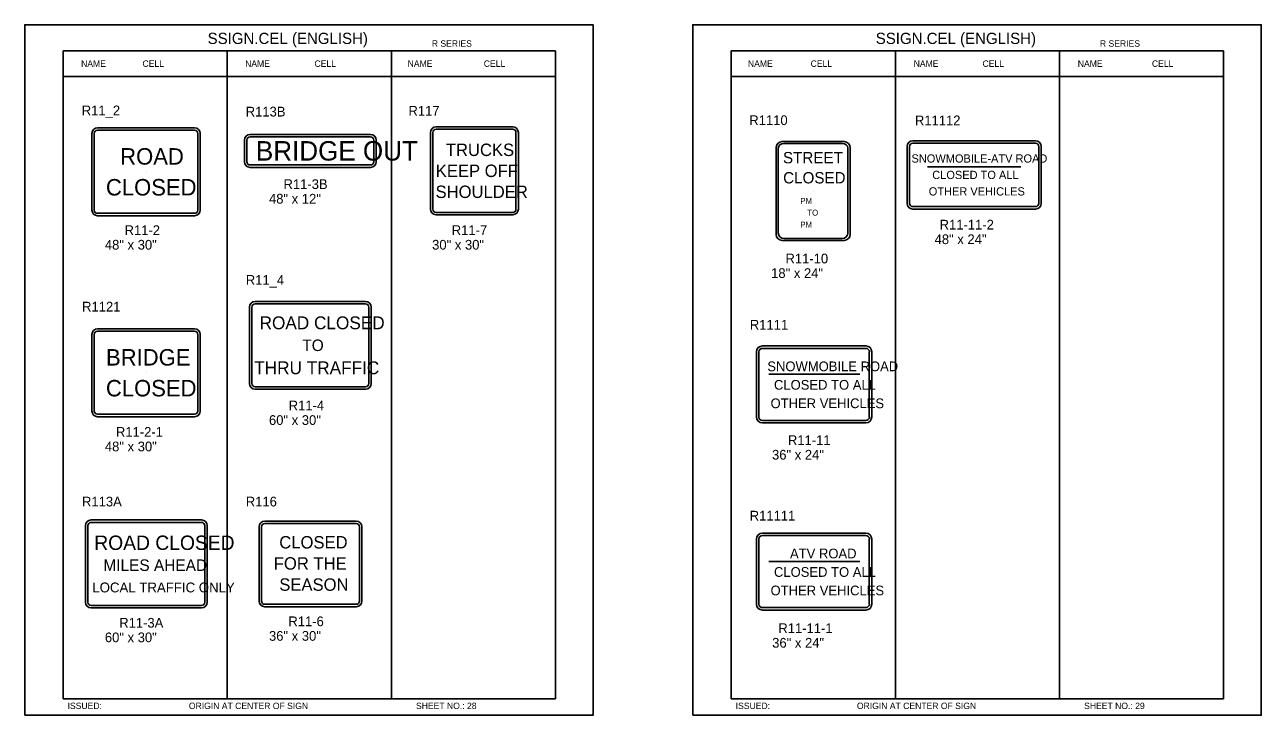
# Model space of a CAD drawing. Extents: x -5299 to 22597, y -19549 to -1808.
# Drawn here: x -2827 to -1302, y -7309 to -6456 of the extents above; entities that cross this region are included whole.
import ezdxf

# ---------------------------------------------------------------- set-up
doc = ezdxf.new("R2010")
doc.units = 0
for name, color, linetype in [('Level 1', 7, 'Continuous'), ('Level 2', 7, 'Continuous'), ('Level 3', 7, 'Continuous'), ('Level 63', 7, 'Continuous')]:
    doc.layers.add(name, color=color, linetype=linetype)

msp = doc.modelspace()

# ---------------------------------------------------------------- linework, layer by layer
at = {"layer": 'Level 1'}
for p, q in [((-2172.6, -6488.6), (-2779.6, -6488.6)), ((-2779.6, -6488.6), (-2779.6, -7288.6)), ((-2577.3, -6488.6), (-2577.3, -7288.6)), ((-2375, -6488.6), (-2375, -7288.6)), ((-2172.6, -6488.6), (-2172.6, -7288.6)), ((-1348.6, -6488.6), (-1955.7, -6488.6)), ((-1955.7, -6488.6), (-1955.7, -7288.6)), ((-1753.3, -6488.6), (-1753.3, -7288.6)), ((-1551, -6488.6), (-1551, -7288.6)), ((-1348.6, -6488.6), (-1348.6, -7288.6)), ((-2172.6, -6520.3), (-2779.6, -6520.3)), ((-1348.6, -6520.3), (-1955.7, -6520.3)), ((-2737.3, -6586.7), (-2617.6, -6586.7)), ((-2319.8, -6585.5), (-2225.3, -6585.5)), ((-2741.3, -6685.2), (-2741.3, -6590.7)), ((-2613.6, -6590.7), (-2613.6, -6685.2)), ((-2323.8, -6684), (-2323.8, -6589.5)), ((-2221.3, -6589.5), (-2221.3, -6684)), ((-1890.9, -6603), (-1818.8, -6603)), ((-1580.4, -6602.7), (-1731.9, -6602.7)), ((-2474.8, -6612.1), (-2474.8, -6612.1)), ((-1897.8, -6713.4), (-1897.8, -6608.6)), ((-1811.9, -6608.6), (-1811.9, -6713.4)), ((-1735.9, -6606.7), (-1735.9, -6676.9)), ((-1576.4, -6676.9), (-1576.4, -6606.7)), ((-1713.6, -6631.7), (-1598.7, -6631.7)), ((-2677.5, -6637.9), (-2677.5, -6637.9)), ((-2272.5, -6636.8), (-2272.5, -6636.8)), ((-1656.2, -6641.8), (-1656.2, -6641.8)), ((-1656.2, -6641.8), (-1656.2, -6641.8)), ((-1854.9, -6661.7), (-1854.9, -6661.7)), ((-2617.6, -6689.2), (-2737.3, -6689.2)), ((-2225.3, -6688), (-2319.8, -6688)), ((-1731.9, -6680.9), (-1580.4, -6680.9)), ((-1818.8, -6720.3), (-1890.9, -6720.3)), ((-2542.9, -6800.9), (-2406.8, -6800.9)), ((-2546.9, -6899.4), (-2546.9, -6804.9)), ((-2402.8, -6804.9), (-2402.8, -6899.4)), ((-2741.3, -6838.7), (-2741.3, -6933.2)), ((-2617.6, -6834.7), (-2737.3, -6834.7)), ((-2613.6, -6933.2), (-2613.6, -6838.7)), ((-2474.8, -6852.1), (-2474.8, -6852.1)), ((-1921.7, -6940.6), (-1921.7, -6860.2)), ((-1917.4, -6855.9), (-1789.8, -6855.9)), ((-1785.5, -6860.2), (-1785.5, -6940.6)), ((-2677.5, -6886), (-2677.5, -6886)), ((-1909.6, -6887.9), (-1797.4, -6887.9)), ((-2406.8, -6903.4), (-2542.9, -6903.4)), ((-1853.6, -6900.4), (-1853.6, -6900.4)), ((-2737.3, -6937.2), (-2617.6, -6937.2)), ((-1789.8, -6944.9), (-1917.4, -6944.9)), ((-2749.2, -7169.3), (-2749.2, -7074.7)), ((-2745.2, -7070.7), (-2609.1, -7070.7)), ((-2605.1, -7074.7), (-2605.1, -7169.3)), ((-2531.2, -7072.2), (-2418.4, -7072.2)), ((-2535.2, -7167.8), (-2535.2, -7076.2)), ((-2414.4, -7076.2), (-2414.4, -7167.8)), ((-1921.7, -7171.6), (-1921.7, -7091.2)), ((-1917.4, -7086.9), (-1789.8, -7086.9)), ((-1785.5, -7091.2), (-1785.5, -7171.6)), ((-1909.6, -7118.9), (-1797.4, -7118.9)), ((-2677.2, -7122), (-2677.2, -7122)), ((-2474.8, -7122), (-2474.8, -7122)), ((-1853.6, -7131.4), (-1853.6, -7131.4)), ((-2609.1, -7173.3), (-2745.2, -7173.3)), ((-2418.4, -7171.8), (-2531.2, -7171.8)), ((-1789.8, -7175.9), (-1917.4, -7175.9)), ((-2779.6, -7288.6), (-2172.6, -7288.6)), ((-1955.7, -7288.6), (-1348.6, -7288.6))]:
    msp.add_line(p, q, dxfattribs=at)
for centre, radius, start, end in [((-2737.3, -6590.7), 4, 90, 180), ((-2617.6, -6590.7), 4, 0, 90), ((-2319.8, -6589.5), 4, 90, 180), ((-2225.3, -6589.5), 4, 0, 90), ((-1731.9, -6606.7), 4, 90, 180), ((-1580.4, -6606.7), 4, 0, 90), ((-1731.9, -6676.9), 4, 180, 270), ((-1580.4, -6676.9), 4, 270, 0), ((-2737.3, -6685.2), 4, 180, 270), ((-2617.6, -6685.2), 4, 270, 0), ((-2319.8, -6684), 4, 180, 270), ((-2225.3, -6684), 4, 270, 0), ((-1890.9, -6713.4), 6.9, 180, 270), ((-1818.8, -6713.4), 6.9, 270, 0), ((-2542.9, -6804.9), 4, 90, 180), ((-2406.8, -6804.9), 4, 0, 90), ((-2737.3, -6838.7), 4, 90, 180), ((-2617.6, -6838.7), 4, 0, 90), ((-1917.4, -6860.2), 4.32, 90, 180), ((-1789.8, -6860.2), 4.32, 0, 90), ((-2542.9, -6899.4), 4, 180, 270), ((-2406.8, -6899.4), 4, 270, 0), ((-2737.3, -6933.2), 4, 180, 270), ((-2617.6, -6933.2), 4, 270, 0), ((-1917.4, -6940.6), 4.32, 180, 270), ((-1789.8, -6940.6), 4.32, 270, 0), ((-2745.2, -7074.7), 4, 90, 180), ((-2609.1, -7074.7), 4, 0, 90), ((-2531.2, -7076.2), 4, 90, 180), ((-2418.4, -7076.2), 4, 0, 90), ((-1917.4, -7091.2), 4.32, 90, 180), ((-1789.8, -7091.2), 4.32, 0, 90), ((-2745.2, -7169.3), 4, 180, 270), ((-2609.1, -7169.3), 4, 270, 0), ((-2531.2, -7167.8), 4, 180, 270), ((-2418.4, -7167.8), 4, 270, 0), ((-1917.4, -7171.6), 4.32, 180, 270), ((-1789.8, -7171.6), 4.32, 270, 0)]:
    msp.add_arc(centre, radius, start, end, dxfattribs=at)
for centre, start_param, end_param in [((-1890.9, -6608.6), 4.712389, 6.283185), ((-1818.8, -6608.6), 3.141593, 4.712389)]:
    msp.add_ellipse(centre, major_axis=(-6.89, 0), ratio=0.817773, start_param=start_param, end_param=end_param, dxfattribs=at)
at = {"layer": 'Level 3'}
for p, q in [((-2737.3, -6583.7), (-2617.6, -6583.7)), ((-2319.8, -6582.5), (-2225.3, -6582.5)), ((-2744.3, -6685.2), (-2744.3, -6590.7)), ((-2610.6, -6590.7), (-2610.6, -6685.2)), ((-2556.1, -6625.5), (-2556.1, -6598.9)), ((-2553.1, -6625.5), (-2553.1, -6598.9)), ((-2549.1, -6591.9), (-2400.6, -6591.9)), ((-2549.1, -6594.9), (-2400.6, -6594.9)), ((-2396.6, -6598.9), (-2396.6, -6625.5)), ((-2393.6, -6598.9), (-2393.6, -6625.5)), ((-2326.8, -6684), (-2326.8, -6589.5)), ((-2218.3, -6589.5), (-2218.3, -6684)), ((-1816.6, -6600.7), (-1893.1, -6600.7)), ((-1580.4, -6599.7), (-1731.9, -6599.7)), ((-1900.6, -6715.2), (-1900.6, -6608.2)), ((-1809.1, -6715.2), (-1809.1, -6608.2)), ((-1738.9, -6606.7), (-1738.9, -6676.9)), ((-1573.4, -6676.9), (-1573.4, -6606.7)), ((-2400.6, -6629.5), (-2549.1, -6629.5)), ((-2400.6, -6632.5), (-2549.1, -6632.5)), ((-2617.6, -6692.2), (-2737.3, -6692.2)), ((-2225.3, -6691), (-2319.8, -6691)), ((-1731.9, -6683.9), (-1580.4, -6683.9)), ((-1816.6, -6722.6), (-1893.1, -6722.6)), ((-2542.9, -6797.9), (-2406.8, -6797.9)), ((-2549.9, -6899.4), (-2549.9, -6804.9)), ((-2399.8, -6804.9), (-2399.8, -6899.4)), ((-2617.6, -6831.7), (-2737.3, -6831.7)), ((-2744.3, -6838.7), (-2744.3, -6933.2)), ((-2610.6, -6933.2), (-2610.6, -6838.7)), ((-1924.7, -6940.6), (-1924.7, -6860.2)), ((-1917.4, -6852.9), (-1789.8, -6852.9)), ((-1782.5, -6860.2), (-1782.5, -6940.6)), ((-2406.8, -6906.4), (-2542.9, -6906.4)), ((-2737.3, -6940.2), (-2617.6, -6940.2)), ((-1789.8, -6947.9), (-1917.4, -6947.9)), ((-2752.2, -7169.3), (-2752.2, -7074.7)), ((-2745.2, -7067.7), (-2609.1, -7067.7)), ((-2602.1, -7074.7), (-2602.1, -7169.3)), ((-2531.2, -7069.2), (-2418.4, -7069.2)), ((-2538.2, -7167.8), (-2538.2, -7076.2)), ((-2411.4, -7076.2), (-2411.4, -7167.8)), ((-1924.7, -7171.6), (-1924.7, -7091.2)), ((-1917.4, -7083.9), (-1789.8, -7083.9)), ((-1782.5, -7091.2), (-1782.5, -7171.6)), ((-2609.1, -7176.3), (-2745.2, -7176.3)), ((-2418.4, -7174.8), (-2531.2, -7174.8)), ((-1789.8, -7178.9), (-1917.4, -7178.9))]:
    msp.add_line(p, q, dxfattribs=at)
for centre, radius, start, end in [((-2737.3, -6590.7), 7, 90, 180), ((-2617.6, -6590.7), 7, 0, 90), ((-2319.8, -6589.5), 7, 90, 180), ((-2225.3, -6589.5), 7, 0, 90), ((-2549.1, -6598.9), 7, 90, 180), ((-2549.1, -6598.9), 4, 90, 180), ((-2400.6, -6598.9), 7, 0, 90), ((-2400.6, -6598.9), 4, 0, 90), ((-1893.1, -6608.2), 7.46, 90, 180), ((-1816.6, -6608.2), 7.46, 0, 90), ((-1731.9, -6606.7), 7, 90, 180), ((-1580.4, -6606.7), 7, 0, 90), ((-2549.1, -6625.5), 7, 180, 270), ((-2549.1, -6625.5), 4, 180, 270), ((-2400.6, -6625.5), 4, 270, 0), ((-2400.6, -6625.5), 7, 270, 0), ((-1731.9, -6676.9), 7, 180, 270), ((-1580.4, -6676.9), 7, 270, 0), ((-2737.3, -6685.2), 7, 180, 270), ((-2617.6, -6685.2), 7, 270, 0), ((-2319.8, -6684), 7, 180, 270), ((-2225.3, -6684), 7, 270, 0), ((-1893.1, -6715.2), 7.46, 180, 270), ((-1816.6, -6715.2), 7.46, 270, 0), ((-2542.9, -6804.9), 7, 90, 180), ((-2406.8, -6804.9), 7, 0, 90), ((-2737.3, -6838.7), 7, 90, 180), ((-2617.6, -6838.7), 7, 0, 90), ((-1917.4, -6860.2), 7.32, 90, 180), ((-1789.8, -6860.2), 7.32, 0, 90), ((-2542.9, -6899.4), 7, 180, 270), ((-2406.8, -6899.4), 7, 270, 0), ((-2737.3, -6933.2), 7, 180, 270), ((-2617.6, -6933.2), 7, 270, 0), ((-1917.4, -6940.6), 7.32, 180, 270), ((-1789.8, -6940.6), 7.32, 270, 0), ((-2745.2, -7074.7), 7, 90, 180), ((-2609.1, -7074.7), 7, 0, 90), ((-2531.2, -7076.2), 7, 90, 180), ((-2418.4, -7076.2), 7, 0, 90), ((-1917.4, -7091.2), 7.32, 90, 180), ((-1789.8, -7091.2), 7.32, 0, 90), ((-2745.2, -7169.3), 7, 180, 270), ((-2609.1, -7169.3), 7, 270, 0), ((-2531.2, -7167.8), 7, 180, 270), ((-2418.4, -7167.8), 7, 270, 0), ((-1917.4, -7171.6), 7.32, 180, 270), ((-1789.8, -7171.6), 7.32, 270, 0)]:
    msp.add_arc(centre, radius, start, end, dxfattribs=at)
at = {"layer": 'Level 63'}
for points in [[(-2827.1, -7308.8), (-2126.1, -7308.8), (-2126.1, -6456.4), (-2827.1, -6456.4)], [(-2003.2, -7308.8), (-1302.1, -7308.8), (-1302.1, -6456.4), (-2003.2, -6456.4)]]:
    msp.add_lwpolyline(points, close=True, dxfattribs=at)

# ---------------------------------------------------------------- texts
at = {"layer": 'Level 1'}
for s, height, p in [('BRIDGE OUT', 24, (-2542, -6624.1)), ('TRUCKS', 15.32, (-2307.8, -6618.5)), ('ROAD', 20.32, (-2709.4, -6629.1)), ('STREET', 14, (-1892, -6627.5)), ('SNOWMOBILE-ATV ROAD', 10.16, (-1733.5, -6626.6)), ('KEEP OFF', 15.32, (-2320.2, -6644.4)), ('CLOSED', 20.32, (-2727, -6667.2)), ('CLOSED', 14, (-1891.8, -6652.3)), ('CLOSED TO ALL', 10.16, (-1707.9, -6646.9)), ('SHOULDER', 15.32, (-2320.5, -6670.3)), ('OTHER VEHICLES', 10.16, (-1712.2, -6667.2)), ('     PM', 7.31, (-1884.3, -6677.5)), ('TO', 7.31, (-1862.1, -6692.1)), ('     PM', 7.31, (-1884.3, -6706.8)), ('ROAD CLOSED', 15.849, (-2537.5, -6832.3)), ('TO', 14.22, (-2484.8, -6859.2)), ('BRIDGE', 20.32, (-2726.9, -6877.1)), ('THRU TRAFFIC', 15.849, (-2544.1, -6887.8)), ('SNOWMOBILE ROAD', 12, (-1911.3, -6884.1)), ('CLOSED', 20.32, (-2727, -6915.2)), ('CLOSED TO ALL', 12, (-1903.1, -6906.9)), ('OTHER VEHICLES', 12, (-1907.3, -6929.7)), ('ROAD CLOSED', 17.779, (-2741.4, -7104.7)), ('CLOSED', 15.32, (-2513.2, -7102.9)), ('ATV ROAD', 12, (-1883.3, -7115.1)), ('  MILES AHEAD', 14.223, (-2740.7, -7130.6)), ('FOR THE', 15.32, (-2520, -7129)), ('CLOSED TO ALL', 12, (-1903.1, -7137.9)), ('LOCAL TRAFFIC ONLY', 12.191, (-2743.8, -7157.1)), ('SEASON', 15.32, (-2513.2, -7155.1)), ('OTHER VEHICLES', 12, (-1907.3, -7160.7))]:
    msp.add_text(s, height=height, dxfattribs=at).set_placement(p)
at = {"layer": 'Level 2'}
for s, p in [('R11_2', (-2756.8, -6568.2)), ('R113B', (-2554.6, -6569.7)), ('R117', (-2353.9, -6568.6)), ('R1110', (-1933.5, -6580.3)), ('R11112', (-1729.3, -6580.5)), ('R11-3B', (-2508, -6659.2)), ('48" x 12"', (-2525.9, -6677.2)), ('R11-2', (-2704, -6716)), ('R11-7', (-2300.5, -6716)), ('R11-11-2', (-1698.8, -6709.2)), ('48" x 30"', (-2728.3, -6734)), ('30" x 30"', (-2324.7, -6734)), ('48" x 24"', (-1705, -6727.2)), ('R11-10', (-1888.9, -6751)), ('R11_4', (-2554.5, -6777.4)), ('18" x 24"', (-1906.6, -6769)), ('R1121', (-2756.4, -6810.4)), ('R1111', (-1932.9, -6832.7)), ('R11-4', (-2501.6, -6932.4)), ('60" x 30"', (-2525.9, -6950.4)), ('R11-2-1', (-2714.7, -6965)), ('R11-11', (-1885.9, -6975.2)), ('48" x 30"', (-2728.3, -6983)), ('36" x 24"', (-1905.5, -6993.2)), ('R113A', (-2756.5, -7051)), ('R116', (-2554.5, -7051)), ('R11111', (-1933, -7068.4)), ('R11-3A', (-2710.6, -7200.6)), ('R11-6', (-2502, -7198.8)), ('R11-11-1', (-1897.7, -7207.3)), ('60" x 30"', (-2728.3, -7218.6)), ('36" x 30"', (-2525.9, -7216.8)), ('36" x 24"', (-1905.3, -7225.3))]:
    msp.add_text(s, height=12, dxfattribs=at).set_placement(p)
at = {"layer": 'Level 3'}
for s, height, p in [('SSIGN.CEL (ENGLISH)', 13.857, (-2601.6, -6480.2)), ('SSIGN.CEL (ENGLISH)', 13.857, (-1777.6, -6480.2)), ('R SERIES', 7.92, (-2325.1, -6483.6)), ('R SERIES', 7.92, (-1501.1, -6483.6)), ('NAME', 7.92, (-2757.6, -6508.4)), ('CELL', 7.92, (-2681.9, -6508.4)), ('NAME', 7.92, (-2555.3, -6508.4)), ('CELL', 7.92, (-2469.8, -6508.4)), ('NAME', 7.92, (-2354.9, -6508.4)), ('CELL', 7.92, (-2261, -6508.4)), ('NAME', 7.92, (-1935.2, -6508.4)), ('CELL', 7.92, (-1857.9, -6508.4)), ('NAME', 7.92, (-1730.8, -6508.4)), ('CELL', 7.92, (-1645.9, -6508.4)), ('NAME', 7.92, (-1528.4, -6508.4)), ('CELL', 7.92, (-1437, -6508.4)), ('ISSUED:', 7.92, (-2774.3, -7301.1)), ('ORIGIN AT CENTER OF SIGN', 7.918, (-2624.7, -7301.1)), ('SHEET NO.: 28', 7.918, (-2344.6, -7301.1)), ('ISSUED:', 7.92, (-1950.3, -7301.1)), ('ORIGIN AT CENTER OF SIGN', 7.918, (-1800.8, -7301.1)), ('SHEET NO.: 29', 7.918, (-1520.6, -7301.1))]:
    msp.add_text(s, height=height, dxfattribs=at).set_placement(p)

doc.saveas('drawing.dxf')
